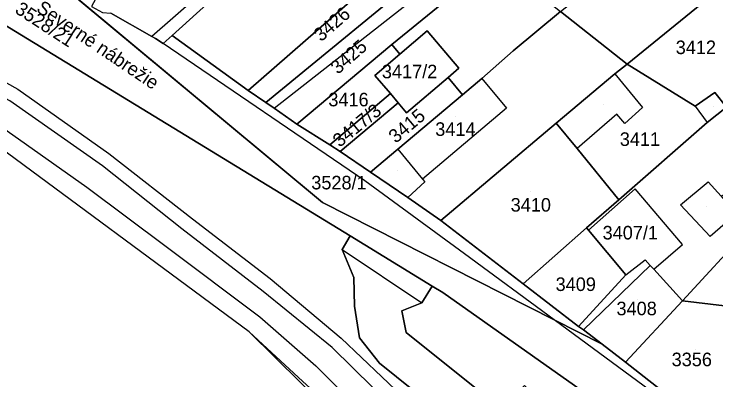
# Model space of a CAD drawing. Extents: x -262657 to -261595, y -1238015 to -1237156.
# Drawn here: x -262134.3 to -262030.6, y -1237655.5 to -1237601.5 of the extents above; entities that cross this region are included whole.
import ezdxf

# ---------------------------------------------------------------- set-up
doc = ezdxf.new("R2010")
doc.units = 0
for name, color, linetype in [('body_kn', 7, 'Continuous'), ('kladpar_druhypozemkov', 7, 'Continuous'), ('kladpar_hranice', 7, 'Continuous'), ('kladpar_parcelnecisla', 7, 'Continuous'), ('kladpar_plochy', 7, 'Continuous'), ('popisy', 7, 'Continuous'), ('zappar_hrandruhpozemk', 7, 'Continuous')]:
    doc.layers.add(name, color=color, linetype=linetype)

msp = doc.modelspace()

# ---------------------------------------------------------------- linework, layer by layer
at = {"layer": 'body_kn'}
for p, q in [((-262073.25, -1237604), (-262073.25, -1237604)), ((-262073.25, -1237604), (-262073.25, -1237604)), ((-262113.92, -1237604.85), (-262113.92, -1237604.85)), ((-262113.37, -1237605.16), (-262113.37, -1237605.16)), ((-262110.93, -1237604.68), (-262110.93, -1237604.68)), ((-262112.28, -1237605.88), (-262112.28, -1237605.88)), ((-262078.5, -1237606.01), (-262078.5, -1237606.01)), ((-262077.31, -1237607.46), (-262077.31, -1237607.46)), ((-262060.54, -1237606.97), (-262060.54, -1237606.97)), ((-262068.57, -1237609.5), (-262068.57, -1237609.5)), ((-262043.72, -1237608.92), (-262043.72, -1237608.92)), ((-262043.72, -1237608.92), (-262043.72, -1237608.92)), ((-262080.98, -1237610.59), (-262080.98, -1237610.59)), ((-262045.53, -1237610.37), (-262045.53, -1237610.37)), ((-262045.53, -1237610.37), (-262045.53, -1237610.37)), ((-262070.14, -1237610.88), (-262070.14, -1237610.88)), ((-262065.19, -1237611.06), (-262065.19, -1237611.06)), ((-262065.19, -1237611.06), (-262065.19, -1237611.06)), ((-262133.73, -1237612.6), (-262133.73, -1237612.6)), ((-262099.72, -1237612.81), (-262099.72, -1237612.81)), ((-262099.72, -1237612.81), (-262099.72, -1237612.81)), ((-262078.7, -1237613.27), (-262078.7, -1237613.27)), ((-262068.03, -1237613.46), (-262068.03, -1237613.46)), ((-262030.78, -1237613.12), (-262030.78, -1237613.12)), ((-262097.1, -1237614.58), (-262097.1, -1237614.58)), ((-262097.1, -1237614.58), (-262097.1, -1237614.58)), ((-262077.53, -1237614.64), (-262077.53, -1237614.64)), ((-262095.86, -1237615.41), (-262095.86, -1237615.41)), ((-262095.86, -1237615.41), (-262095.86, -1237615.41)), ((-262061.54, -1237615.41), (-262061.54, -1237615.41)), ((-262041.47, -1237615.32), (-262041.47, -1237615.32)), ((-262033.66, -1237615.13), (-262033.66, -1237615.13)), ((-262033.66, -1237615.13), (-262033.66, -1237615.13)), ((-262076.3, -1237616.09), (-262076.3, -1237616.09)), ((-262045.26, -1237616.31), (-262045.26, -1237616.31)), ((-262092.51, -1237617.76), (-262092.51, -1237617.76)), ((-262092.51, -1237617.76), (-262092.51, -1237617.76)), ((-262054.2, -1237617.65), (-262054.2, -1237617.65)), ((-262044.07, -1237617.66), (-262044.07, -1237617.66)), ((-262031.92, -1237617.54), (-262031.92, -1237617.54)), ((-262087.64, -1237620.82), (-262087.64, -1237620.82)), ((-262087.64, -1237620.82), (-262087.64, -1237620.82)), ((-262120.28, -1237622.11), (-262120.28, -1237622.11)), ((-262086.11, -1237621.84), (-262086.11, -1237621.84)), ((-262086.11, -1237621.84), (-262086.11, -1237621.84)), ((-262077.61, -1237621.48), (-262077.61, -1237621.48)), ((-262077.61, -1237621.48), (-262077.61, -1237621.48)), ((-262051.13, -1237621.39), (-262051.13, -1237621.39)), ((-262121.22, -1237623.94), (-262121.22, -1237623.94)), ((-262081.64, -1237624.86), (-262081.64, -1237624.86)), ((-262081.64, -1237624.86), (-262081.64, -1237624.86)), ((-262082.48, -1237626.16), (-262082.48, -1237626.16)), ((-262073.97, -1237625.88), (-262073.97, -1237625.88)), ((-262073.97, -1237625.88), (-262073.97, -1237625.88)), ((-262031.78, -1237626.29), (-262031.78, -1237626.29)), ((-262123.52, -1237627.09), (-262123.52, -1237627.09)), ((-262073.62, -1237626.31), (-262073.62, -1237626.31)), ((-262042.52, -1237627.35), (-262042.52, -1237627.35)), ((-262088.7, -1237629.36), (-262088.7, -1237629.36)), ((-262088.7, -1237629.36), (-262088.7, -1237629.36)), ((-262076.13, -1237628.59), (-262076.13, -1237628.59)), ((-262044.97, -1237628.93), (-262044.97, -1237628.93)), ((-262035.84, -1237629.69), (-262035.84, -1237629.69)), ((-262107.92, -1237631.76), (-262107.92, -1237631.76)), ((-262071.24, -1237632.02), (-262071.24, -1237632.02)), ((-262071.24, -1237632.02), (-262071.24, -1237632.02)), ((-262109.49, -1237633.25), (-262109.49, -1237633.25)), ((-262049.71, -1237633.1), (-262049.71, -1237633.1)), ((-262049.43, -1237633.44), (-262049.43, -1237633.44)), ((-262084.62, -1237634.29), (-262084.62, -1237634.29)), ((-262084.62, -1237634.29), (-262084.62, -1237634.29)), ((-262031.47, -1237634.36), (-262031.47, -1237634.36)), ((-262035.53, -1237635.53), (-262035.53, -1237635.53)), ((-262111.82, -1237635.85), (-262111.82, -1237635.85)), ((-262085.82, -1237636.26), (-262085.82, -1237636.26)), ((-262085.82, -1237636.26), (-262085.82, -1237636.26)), ((-262067.75, -1237636.93), (-262067.75, -1237636.93)), ((-262041.05, -1237637.8), (-262041.05, -1237637.8)), ((-262040.32, -1237638.64), (-262040.32, -1237638.64)), ((-262039.79, -1237639.18), (-262039.79, -1237639.18)), ((-262039.79, -1237639.18), (-262039.79, -1237639.18)), ((-262096.43, -1237640.57), (-262096.43, -1237640.57)), ((-262084.08, -1237640.44), (-262084.08, -1237640.44)), ((-262043.91, -1237640), (-262043.91, -1237640)), ((-262043.91, -1237640), (-262043.91, -1237640)), ((-262072.51, -1237641.68), (-262072.51, -1237641.68)), ((-262072.51, -1237641.68), (-262072.51, -1237641.68)), ((-262059.09, -1237641.36), (-262059.09, -1237641.36)), ((-262059.09, -1237641.36), (-262059.09, -1237641.36)), ((-262097.5, -1237642.48), (-262097.5, -1237642.48)), ((-262070.96, -1237642.62), (-262070.96, -1237642.62)), ((-262035.56, -1237643.88), (-262035.56, -1237643.88)), ((-262083.99, -1237644.63), (-262083.99, -1237644.63)), ((-262074.03, -1237644.17), (-262074.03, -1237644.17)), ((-262077.03, -1237645.36), (-262077.03, -1237645.36)), ((-262097.99, -1237646.24), (-262097.99, -1237646.24)), ((-262054.48, -1237646.68), (-262054.48, -1237646.68)), ((-262054.48, -1237646.68), (-262054.48, -1237646.68)), ((-262050.89, -1237647.63), (-262050.89, -1237647.63)), ((-262050.89, -1237647.63), (-262050.89, -1237647.63)), ((-262099.55, -1237648.46), (-262099.55, -1237648.46)), ((-262076.36, -1237648.52), (-262076.36, -1237648.52)), ((-262050.19, -1237648.12), (-262050.19, -1237648.12)), ((-262050.19, -1237648.12), (-262050.19, -1237648.12)), ((-262085.96, -1237649.35), (-262085.96, -1237649.35)), ((-262083.24, -1237649.32), (-262083.24, -1237649.32)), ((-262087.3, -1237650.75), (-262087.3, -1237650.75)), ((-262047.43, -1237650.25), (-262047.43, -1237650.25)), ((-262047.43, -1237650.25), (-262047.43, -1237650.25)), ((-262080.3, -1237653.05), (-262080.3, -1237653.05)), ((-262043.99, -1237652.9), (-262043.99, -1237652.9)), ((-262043.99, -1237652.9), (-262043.99, -1237652.9)), ((-262089.69, -1237653.47), (-262089.69, -1237653.47))]:
    msp.add_line(p, q, dxfattribs=at)
at = {"layer": 'kladpar_druhypozemkov'}
for p, q in [((-262128.64, -1237602.18), (-262128.64, -1237602.18)), ((-262033.95, -1237606.2), (-262033.95, -1237606.2)), ((-262075.37, -1237609.01), (-262075.37, -1237609.01)), ((-262084.83, -1237613.72), (-262084.83, -1237613.72)), ((-262047.21, -1237614.81), (-262047.21, -1237614.81)), ((-262031.01, -1237615.19), (-262031.01, -1237615.19)), ((-262079.73, -1237615.93), (-262079.73, -1237615.93)), ((-262069.01, -1237616.72), (-262069.01, -1237616.72)), ((-262077.09, -1237617.7), (-262077.09, -1237617.7)), ((-262077.68, -1237624.62), (-262077.68, -1237624.62)), ((-262086.69, -1237626.12), (-262086.69, -1237626.12)), ((-262058.04, -1237627.68), (-262058.04, -1237627.68)), ((-262032.03, -1237629.98), (-262032.03, -1237629.98)), ((-262043.13, -1237632.02), (-262043.13, -1237632.02)), ((-262051.13, -1237640.31), (-262051.13, -1237640.31)), ((-262042.23, -1237643.62), (-262042.23, -1237643.62)), ((-262033.63, -1237651.02), (-262033.63, -1237651.02))]:
    msp.add_line(p, q, dxfattribs=at)
at = {"layer": 'kladpar_hranice'}
for p, q in [((-262088.7, -1237629.36), (-262129.36, -1237595.54)), ((-262129.36, -1237595.54), (-262088.7, -1237629.36)), ((-262054.48, -1237646.68), (-262088.7, -1237629.36)), ((-262047.43, -1237650.25), (-262054.48, -1237646.68))]:
    msp.add_line(p, q, dxfattribs=at)
for points in [[(-262021.16, -1237749.53), (-262023.07, -1237746.54), (-262062.32, -1237685.22), (-262069, -1237678.62), (-262099.55, -1237648.46), (-262139.84, -1237618.74), (-262199.91, -1237589.44), (-262214.16, -1237582.49), (-262218.71, -1237580.27), (-262317.63, -1237552.02)], [(-262300.35, -1237552.38), (-262266.92, -1237554.73), (-262245.89, -1237556.21), (-262215.1, -1237563.73), (-262191.61, -1237569.82), (-262182.88, -1237574.53), (-262168.75, -1237582.94), (-262143.5, -1237598.35), (-262084.62, -1237634.29), (-262085.82, -1237636.26), (-262084.08, -1237640.44), (-262083.99, -1237644.63), (-262083.24, -1237649.32), (-262080.3, -1237653.05), (-262067.75, -1237663.13)], [(-262079.15, -1237575.94), (-262110.93, -1237604.68), (-262112.28, -1237605.88), (-262113.37, -1237605.16), (-262113.92, -1237604.85), (-262120, -1237601.39)], [(-262099.72, -1237612.81), (-262110.93, -1237604.68), (-262079.15, -1237575.94), (-262075.78, -1237579.99), (-262088.98, -1237591.5), (-262083.14, -1237598.33), (-262099.72, -1237612.81)], [(-262030.98, -1237583.29), (-262029.61, -1237595.57), (-262029.55, -1237597.08), (-262029.54, -1237597.37), (-262043.72, -1237608.92), (-262053.55, -1237601.16), (-262044.22, -1237593.78), (-262043.47, -1237593.19), (-262041.07, -1237591.29), (-262040.41, -1237590.77), (-262030.98, -1237583.29)], [(-262092.51, -1237617.76), (-262095.86, -1237615.41), (-262097.1, -1237614.58), (-262071.65, -1237593.69), (-262072.12, -1237593.14), (-262074.19, -1237590.6), (-262073.9, -1237590.31), (-262069.99, -1237586.88), (-262063.12, -1237593.45), (-262065.53, -1237595.37), (-262071.64, -1237600.45), (-262078.5, -1237606.01), (-262092.51, -1237617.76)], [(-262097.1, -1237614.58), (-262099.72, -1237612.81), (-262083.14, -1237598.33), (-262080.02, -1237595.5), (-262074.19, -1237590.6), (-262072.12, -1237593.14), (-262071.65, -1237593.69), (-262097.1, -1237614.58)], [(-262063.12, -1237593.45), (-262056.98, -1237598.42), (-262053.55, -1237601.16), (-262060.54, -1237606.97), (-262065.19, -1237611.06), (-262068.03, -1237613.46), (-262070.14, -1237610.88), (-262068.57, -1237609.5), (-262073.25, -1237604), (-262077.31, -1237607.46), (-262078.5, -1237606.01), (-262071.64, -1237600.45), (-262065.53, -1237595.37), (-262063.12, -1237593.45)], [(-262129.36, -1237595.54), (-262122.24, -1237599.28), (-262122.86, -1237600.4), (-262121.24, -1237601.28), (-262120, -1237601.39), (-262113.92, -1237604.85), (-262113.37, -1237605.16), (-262112.28, -1237605.88), (-262110.93, -1237604.68), (-262099.72, -1237612.81), (-262097.1, -1237614.58), (-262095.86, -1237615.41), (-262092.51, -1237617.76)], [(-262043.72, -1237608.92), (-262029.54, -1237597.37), (-262027.87, -1237614.17), (-262029.06, -1237615.25), (-262030.78, -1237613.12), (-262033.66, -1237615.13), (-262043.72, -1237608.92)], [(-261997.77, -1237753.43), (-262005, -1237725.87), (-262006.22, -1237721.2), (-262016.37, -1237694.15), (-262017.13, -1237692.91), (-262019.2, -1237689.5), (-262027.48, -1237675.91), (-262038.27, -1237665.72), (-262070.96, -1237642.62), (-262072.51, -1237641.68), (-262084.62, -1237634.29), (-262143.5, -1237598.35)], [(-262071.24, -1237632.02), (-262076.13, -1237628.59), (-262081.64, -1237624.86), (-262077.61, -1237621.48), (-262068.03, -1237613.46), (-262065.19, -1237611.06), (-262060.54, -1237606.97), (-262053.55, -1237601.16), (-262043.72, -1237608.92), (-262045.53, -1237610.37), (-262054.2, -1237617.65), (-262071.24, -1237632.02)], [(-262073.25, -1237604), (-262068.57, -1237609.5), (-262070.14, -1237610.88), (-262076.3, -1237616.09), (-262077.53, -1237614.64), (-262078.7, -1237613.27), (-262080.98, -1237610.59), (-262077.31, -1237607.46), (-262073.25, -1237604)], [(-262087.64, -1237620.82), (-262092.51, -1237617.76), (-262078.5, -1237606.01), (-262077.31, -1237607.46), (-262080.98, -1237610.59), (-262078.7, -1237613.27), (-262087.64, -1237620.82)], [(-262043.72, -1237608.92), (-262033.66, -1237615.13), (-262030.78, -1237613.12), (-262029.06, -1237615.25), (-262031.92, -1237617.54), (-262044.97, -1237628.93), (-262051.13, -1237621.39), (-262054.2, -1237617.65), (-262045.53, -1237610.37), (-262043.72, -1237608.92)], [(-262081.64, -1237624.86), (-262086.11, -1237621.84), (-262077.53, -1237614.64), (-262076.3, -1237616.09), (-262070.14, -1237610.88), (-262068.03, -1237613.46), (-262077.61, -1237621.48), (-262081.64, -1237624.86)], [(-262086.11, -1237621.84), (-262087.64, -1237620.82), (-262078.7, -1237613.27), (-262077.53, -1237614.64), (-262086.11, -1237621.84)], [(-262050.19, -1237648.12), (-262050.89, -1237647.63), (-262043.91, -1237640), (-262049.43, -1237633.44), (-262049.71, -1237633.1), (-262044.97, -1237628.93), (-262031.92, -1237617.54), (-262029.06, -1237615.25), (-262027.87, -1237614.17), (-262026.45, -1237613.9), (-262025.07, -1237625.9), (-262029.85, -1237628.4), (-262027.66, -1237631.03), (-262025.77, -1237633.21), (-262035.56, -1237643.88), (-262039.79, -1237639.18), (-262040.32, -1237638.64), (-262050.19, -1237648.12)], [(-262092.51, -1237617.76), (-262087.64, -1237620.82), (-262086.11, -1237621.84), (-262081.64, -1237624.86), (-262076.13, -1237628.59), (-262071.24, -1237632.02), (-262059.09, -1237641.36), (-262050.89, -1237647.63), (-262050.19, -1237648.12), (-262047.43, -1237650.25)], [(-262059.09, -1237641.36), (-262071.24, -1237632.02), (-262054.2, -1237617.65), (-262051.13, -1237621.39), (-262044.97, -1237628.93), (-262049.71, -1237633.1), (-262059.09, -1237641.36)], [(-262088.7, -1237629.36), (-262054.48, -1237646.68), (-262047.43, -1237650.25)], [(-262021, -1237654.79), (-262025.4, -1237655.31), (-262025.77, -1237652.1), (-262028.37, -1237652.4), (-262029.33, -1237644.59), (-262035.56, -1237643.88), (-262025.77, -1237633.21), (-262024.39, -1237631.76), (-262022.29, -1237643.53), (-262021, -1237654.79)], [(-262050.89, -1237647.63), (-262059.09, -1237641.36), (-262049.71, -1237633.1), (-262049.43, -1237633.44), (-262043.91, -1237640), (-262050.89, -1237647.63)], [(-262067.75, -1237663.13), (-262080.3, -1237653.05), (-262083.24, -1237649.32), (-262083.99, -1237644.63), (-262084.08, -1237640.44), (-262085.82, -1237636.26), (-262084.62, -1237634.29)], [(-262084.62, -1237634.29), (-262072.51, -1237641.68), (-262074.03, -1237644.17), (-262077.03, -1237645.36), (-262076.36, -1237648.52), (-262063.76, -1237658.64), (-262062.32, -1237659.18), (-262060.93, -1237658.55), (-262058.88, -1237656.36), (-262036.26, -1237677.56), (-262039.57, -1237681.1), (-262037.87, -1237682.07), (-262036.04, -1237682.77), (-262032.25, -1237683.58), (-262029.57, -1237684.79)], [(-262043.99, -1237652.9), (-262047.43, -1237650.25), (-262050.19, -1237648.12), (-262040.32, -1237638.64), (-262039.79, -1237639.18), (-262035.56, -1237643.88), (-262043.99, -1237652.9)], [(-262072.51, -1237641.68), (-262070.96, -1237642.62), (-262038.27, -1237665.72), (-262027.48, -1237675.91), (-262019.2, -1237689.5), (-262023.86, -1237691.4), (-262024.3, -1237691.58), (-262027.5, -1237686.89), (-262029.57, -1237684.79), (-262032.25, -1237683.58), (-262036.04, -1237682.77), (-262037.87, -1237682.07), (-262039.57, -1237681.1), (-262036.26, -1237677.56), (-262058.88, -1237656.36), (-262060.93, -1237658.55), (-262062.32, -1237659.18), (-262063.76, -1237658.64), (-262076.36, -1237648.52), (-262077.03, -1237645.36), (-262074.03, -1237644.17), (-262072.51, -1237641.68)], [(-262021.27, -1237670.74), (-262043.99, -1237652.9), (-262035.56, -1237643.88), (-262029.33, -1237644.59), (-262028.37, -1237652.4), (-262025.77, -1237652.1), (-262025.4, -1237655.31), (-262021, -1237654.79), (-262018.53, -1237668.84), (-262021.27, -1237670.74)], [(-262047.43, -1237650.25), (-262043.99, -1237652.9), (-262021.27, -1237670.74), (-262019.03, -1237673.86), (-262018.72, -1237674.53), (-262011.89, -1237684.04), (-262010.26, -1237687.05), (-262006.42, -1237695.36), (-262000.71, -1237709.77), (-261996.63, -1237723.32)]]:
    msp.add_lwpolyline(points, dxfattribs=at)
at = {"layer": 'kladpar_plochy'}
for points in [[(-262021.16, -1237749.53), (-262023.07, -1237746.54), (-262062.32, -1237685.22), (-262069, -1237678.62), (-262099.55, -1237648.46), (-262139.84, -1237618.74), (-262199.91, -1237589.44), (-262214.16, -1237582.49), (-262218.71, -1237580.27), (-262317.63, -1237552.02)], [(-262300.35, -1237552.38), (-262266.92, -1237554.73), (-262245.89, -1237556.21), (-262215.1, -1237563.73), (-262191.61, -1237569.82), (-262182.88, -1237574.53), (-262168.75, -1237582.94), (-262143.5, -1237598.35), (-262084.62, -1237634.29), (-262085.82, -1237636.26), (-262084.08, -1237640.44), (-262083.99, -1237644.63), (-262083.24, -1237649.32), (-262080.3, -1237653.05), (-262067.75, -1237663.13)], [(-262079.15, -1237575.94), (-262110.93, -1237604.68), (-262112.28, -1237605.88), (-262113.37, -1237605.16), (-262113.92, -1237604.85), (-262120, -1237601.39)], [(-262027.48, -1237675.91), (-262038.27, -1237665.72), (-262070.96, -1237642.62), (-262072.51, -1237641.68), (-262084.62, -1237634.29), (-262143.5, -1237598.35), (-262144.39, -1237597.16), (-262143.52, -1237592.34), (-262163.92, -1237579.25), (-262156.89, -1237581.09), (-262151.67, -1237583.75), (-262141.98, -1237588.67), (-262129.36, -1237595.54), (-262088.7, -1237629.36), (-262054.48, -1237646.68), (-262047.43, -1237650.25), (-262043.99, -1237652.9), (-262021.27, -1237670.74)], [(-262067.75, -1237663.13), (-262080.3, -1237653.05), (-262083.24, -1237649.32), (-262083.99, -1237644.63), (-262084.08, -1237640.44), (-262085.82, -1237636.26), (-262084.62, -1237634.29), (-262072.51, -1237641.68), (-262074.03, -1237644.17), (-262077.03, -1237645.36), (-262076.36, -1237648.52), (-262063.76, -1237658.64)]]:
    msp.add_lwpolyline(points, dxfattribs=at)
for points in [[(-262099.72, -1237612.81), (-262110.93, -1237604.68), (-262079.15, -1237575.94), (-262075.78, -1237579.99), (-262088.98, -1237591.5), (-262083.14, -1237598.33)], [(-262030.98, -1237583.29), (-262029.61, -1237595.57), (-262029.55, -1237597.08), (-262029.54, -1237597.37), (-262043.72, -1237608.92), (-262053.55, -1237601.16), (-262044.22, -1237593.78), (-262043.47, -1237593.19), (-262041.07, -1237591.29), (-262040.41, -1237590.77)], [(-262092.51, -1237617.76), (-262095.86, -1237615.41), (-262097.1, -1237614.58), (-262071.65, -1237593.69), (-262072.12, -1237593.14), (-262074.19, -1237590.6), (-262073.9, -1237590.31), (-262069.99, -1237586.88), (-262063.12, -1237593.45), (-262065.53, -1237595.37), (-262071.64, -1237600.45), (-262078.5, -1237606.01)], [(-262097.1, -1237614.58), (-262099.72, -1237612.81), (-262083.14, -1237598.33), (-262080.02, -1237595.5), (-262074.19, -1237590.6), (-262072.12, -1237593.14), (-262071.65, -1237593.69)], [(-262063.12, -1237593.45), (-262056.98, -1237598.42), (-262053.55, -1237601.16), (-262060.54, -1237606.97), (-262065.19, -1237611.06), (-262068.03, -1237613.46), (-262070.14, -1237610.88), (-262068.57, -1237609.5), (-262073.25, -1237604), (-262077.31, -1237607.46), (-262078.5, -1237606.01), (-262071.64, -1237600.45), (-262065.53, -1237595.37)], [(-262092.51, -1237617.76), (-262087.64, -1237620.82), (-262086.11, -1237621.84), (-262081.64, -1237624.86), (-262076.13, -1237628.59), (-262071.24, -1237632.02), (-262059.09, -1237641.36), (-262050.89, -1237647.63), (-262050.19, -1237648.12), (-262047.43, -1237650.25), (-262054.48, -1237646.68), (-262088.7, -1237629.36), (-262129.36, -1237595.54), (-262122.24, -1237599.28), (-262122.86, -1237600.4), (-262121.24, -1237601.28), (-262120, -1237601.39), (-262113.92, -1237604.85), (-262113.37, -1237605.16), (-262112.28, -1237605.88), (-262110.93, -1237604.68), (-262099.72, -1237612.81), (-262097.1, -1237614.58), (-262095.86, -1237615.41)], [(-262043.72, -1237608.92), (-262029.54, -1237597.37), (-262027.87, -1237614.17), (-262029.06, -1237615.25), (-262030.78, -1237613.12), (-262033.66, -1237615.13)], [(-262071.24, -1237632.02), (-262076.13, -1237628.59), (-262081.64, -1237624.86), (-262077.61, -1237621.48), (-262068.03, -1237613.46), (-262065.19, -1237611.06), (-262060.54, -1237606.97), (-262053.55, -1237601.16), (-262043.72, -1237608.92), (-262045.53, -1237610.37), (-262054.2, -1237617.65)], [(-262073.25, -1237604), (-262068.57, -1237609.5), (-262070.14, -1237610.88), (-262076.3, -1237616.09), (-262077.53, -1237614.64), (-262078.7, -1237613.27), (-262080.98, -1237610.59), (-262077.31, -1237607.46)], [(-262087.64, -1237620.82), (-262092.51, -1237617.76), (-262078.5, -1237606.01), (-262077.31, -1237607.46), (-262080.98, -1237610.59), (-262078.7, -1237613.27)], [(-262043.72, -1237608.92), (-262033.66, -1237615.13), (-262030.78, -1237613.12), (-262029.06, -1237615.25), (-262031.92, -1237617.54), (-262044.97, -1237628.93), (-262051.13, -1237621.39), (-262054.2, -1237617.65), (-262045.53, -1237610.37)], [(-262081.64, -1237624.86), (-262086.11, -1237621.84), (-262077.53, -1237614.64), (-262076.3, -1237616.09), (-262070.14, -1237610.88), (-262068.03, -1237613.46), (-262077.61, -1237621.48)], [(-262086.11, -1237621.84), (-262087.64, -1237620.82), (-262078.7, -1237613.27), (-262077.53, -1237614.64)], [(-262050.19, -1237648.12), (-262050.89, -1237647.63), (-262043.91, -1237640), (-262049.43, -1237633.44), (-262049.71, -1237633.1), (-262044.97, -1237628.93), (-262031.92, -1237617.54), (-262029.06, -1237615.25), (-262027.87, -1237614.17), (-262026.45, -1237613.9), (-262025.07, -1237625.9), (-262029.85, -1237628.4), (-262027.66, -1237631.03), (-262025.77, -1237633.21), (-262035.56, -1237643.88), (-262039.79, -1237639.18), (-262040.32, -1237638.64)], [(-262059.09, -1237641.36), (-262071.24, -1237632.02), (-262054.2, -1237617.65), (-262051.13, -1237621.39), (-262044.97, -1237628.93), (-262049.71, -1237633.1)], [(-262021, -1237654.79), (-262025.4, -1237655.31), (-262025.77, -1237652.1), (-262028.37, -1237652.4), (-262029.33, -1237644.59), (-262035.56, -1237643.88), (-262025.77, -1237633.21), (-262024.39, -1237631.76), (-262022.29, -1237643.53)], [(-262050.89, -1237647.63), (-262059.09, -1237641.36), (-262049.71, -1237633.1), (-262049.43, -1237633.44), (-262043.91, -1237640)], [(-262043.99, -1237652.9), (-262047.43, -1237650.25), (-262050.19, -1237648.12), (-262040.32, -1237638.64), (-262039.79, -1237639.18), (-262035.56, -1237643.88)], [(-262072.51, -1237641.68), (-262070.96, -1237642.62), (-262038.27, -1237665.72), (-262027.48, -1237675.91), (-262019.2, -1237689.5), (-262023.86, -1237691.4), (-262024.3, -1237691.58), (-262027.5, -1237686.89), (-262029.57, -1237684.79), (-262032.25, -1237683.58), (-262036.04, -1237682.77), (-262037.87, -1237682.07), (-262039.57, -1237681.1), (-262036.26, -1237677.56), (-262058.88, -1237656.36), (-262060.93, -1237658.55), (-262062.32, -1237659.18), (-262063.76, -1237658.64), (-262076.36, -1237648.52), (-262077.03, -1237645.36), (-262074.03, -1237644.17)], [(-262021.27, -1237670.74), (-262043.99, -1237652.9), (-262035.56, -1237643.88), (-262029.33, -1237644.59), (-262028.37, -1237652.4), (-262025.77, -1237652.1), (-262025.4, -1237655.31), (-262021, -1237654.79), (-262018.53, -1237668.84)]]:
    msp.add_lwpolyline(points, close=True, dxfattribs=at)
at = {"layer": 'zappar_hrandruhpozemk'}
for p, q in [((-262042.71, -1237542.13), (-262113.92, -1237604.85)), ((-262095.86, -1237615.41), (-262073.75, -1237598.08)), ((-262082.48, -1237626.16), (-262112.28, -1237605.88)), ((-262065.19, -1237611.06), (-262061.54, -1237615.41)), ((-262061.54, -1237615.41), (-262073.97, -1237625.88)), ((-262033.66, -1237615.13), (-262031.92, -1237617.54)), ((-262045.26, -1237616.31), (-262051.13, -1237621.39)), ((-262077.61, -1237621.48), (-262073.97, -1237625.88)), ((-262067.75, -1237636.93), (-262082.48, -1237626.16)), ((-262042.52, -1237627.35), (-262049.43, -1237633.44)), ((-262035.53, -1237635.53), (-262042.52, -1237627.35)), ((-262031.47, -1237634.36), (-262035.84, -1237629.69)), ((-262027.66, -1237631.03), (-262031.47, -1237634.36)), ((-262039.79, -1237639.18), (-262035.53, -1237635.53)), ((-262085.82, -1237636.26), (-262074.03, -1237644.17)), ((-262054.48, -1237646.68), (-262067.75, -1237636.93)), ((-262043.91, -1237640), (-262041.05, -1237637.8)), ((-262041.05, -1237637.8), (-262040.32, -1237638.64))]:
    msp.add_line(p, q, dxfattribs=at)
for points in [[(-262148.99, -1237604.09), (-262133.73, -1237612.6), (-262120.28, -1237622.11), (-262107.92, -1237631.76), (-262096.43, -1237640.57), (-262085.96, -1237649.35), (-262076.95, -1237657.92), (-262068.97, -1237667.13)], [(-262061.59, -1237678.81), (-262070.91, -1237667.76), (-262078.25, -1237659.65), (-262087.3, -1237650.75), (-262097.5, -1237642.48), (-262109.49, -1237633.25), (-262121.22, -1237623.94), (-262134.92, -1237614.36), (-262149.67, -1237606.32)], [(-262151.15, -1237609.68), (-262137.39, -1237617.36), (-262123.52, -1237627.09), (-262111.82, -1237635.85), (-262097.99, -1237646.24), (-262089.69, -1237653.47), (-262080.73, -1237662.42), (-262073.66, -1237669.94), (-262064.15, -1237681.09), (-262053.42, -1237694.75), (-262052.53, -1237695.95)], [(-262045.53, -1237610.37), (-262041.47, -1237615.32), (-262044.07, -1237617.66), (-262045.26, -1237616.31)], [(-262073.97, -1237625.88), (-262073.62, -1237626.31), (-262076.13, -1237628.59)], [(-262035.84, -1237629.69), (-262031.78, -1237626.29), (-262029.85, -1237628.4)], [(-262022.49, -1237671.93), (-262036.51, -1237659.88), (-262054.48, -1237646.68)], [(-262082.03, -1237664.5), (-262091.63, -1237655.77), (-262099.55, -1237648.46)]]:
    msp.add_lwpolyline(points, dxfattribs=at)

# ---------------------------------------------------------------- texts
at = {"layer": 'kladpar_parcelnecisla'}
for s, rotation, p in [('3528/21', 327, (-262134.29, -1237601.25)), ('3426', 41, (-262088.93, -1237605.7)), ('3425', 41, (-262086.45, -1237610.52)), ('3417/3', 39, (-262086.19, -1237621.29)), ('3415', 40, (-262077.91, -1237620.69)), ('3528/1', 360, (-262090.38, -1237627.41))]:
    msp.add_text(s, height=2, rotation=rotation, dxfattribs=at).set_placement(p)
for s, p in [('3412', (-262036.55, -1237607.44)), ('3417/2', (-262079.95, -1237611.01)), ('3416', (-262087.86, -1237615.15)), ('3414', (-262072.07, -1237619.51)), ('3411', (-262044.81, -1237620.99)), ('3410', (-262060.93, -1237630.69)), ('3407/1', (-262047.35, -1237634.8)), ('3409', (-262054.29, -1237642.41)), ('3408', (-262045.3, -1237645.99)), ('3356', (-262037.15, -1237653.51))]:
    msp.add_text(s, height=2, dxfattribs=at).set_placement(p)
at = {"layer": 'popisy'}
msp.add_text('Severné nábrežie', height=2, rotation=326, dxfattribs=at).set_placement((-262131.14, -1237601.05))

doc.saveas('drawing.dxf')
